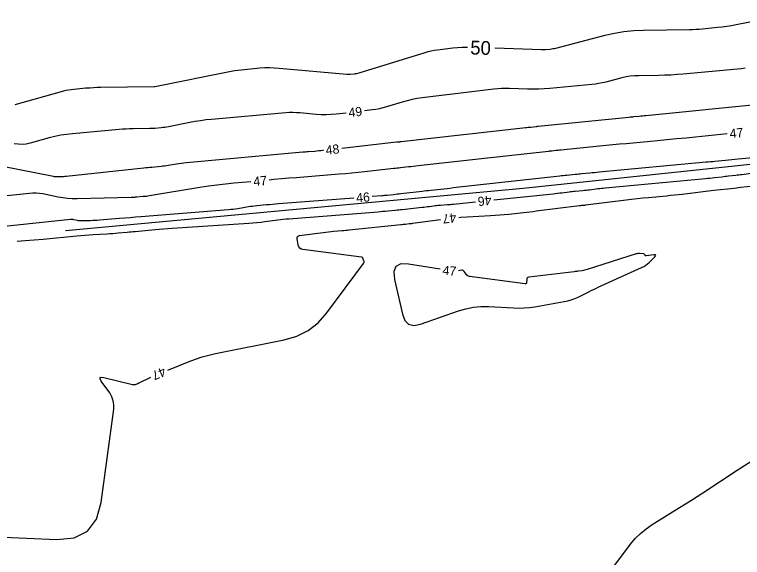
# Model space of a CAD drawing. Extents: x 2384780 to 2405861, y 547869 to 573706.
# Drawn here: x 2396492.9 to 2396651.1, y 552405.8 to 552523.9 of the extents above; entities that cross this region are included whole.
import ezdxf

# ---------------------------------------------------------------- set-up
doc = ezdxf.new("R2010")
doc.units = 0
for name, color, linetype in [('Old_Level_5', 7, 'Continuous'), ('Old_Level_60', 7, 'Continuous'), ('Old_Level_61', 7, 'Continuous')]:
    doc.layers.add(name, color=color, linetype=linetype)

msp = doc.modelspace()

# ---------------------------------------------------------------- linework, layer by layer
at = {"layer": 'Old_Level_5'}
msp.add_lwpolyline([(2396978.36675, 552520.44175), (2396969.428, 552520.71275), (2396914.792, 552518.002), (2396848.97, 552512.58075), (2396788.753, 552503.63525), (2396705.595, 552496.8585), (2396603.47575, 552486.01575), (2396504.046, 552476.8625)], dxfattribs=at)
at = {"layer": 'Old_Level_60'}
for points in [[(2396651.70825, 552512.2055), (2396650.88075, 552512.098), (2396650.05025, 552512.011), (2396638.2095, 552510.91575), (2396636.8855, 552510.80675), (2396635.5605, 552510.724), (2396634.23375, 552510.668), (2396632.90575, 552510.63825), (2396628.5655, 552510.58475), (2396627.639, 552510.54575), (2396626.72, 552510.451), (2396625.8085, 552510.301), (2396624.9045, 552510.0955), (2396621.40625, 552509.18925), (2396620.65375, 552509.01025), (2396619.89625, 552508.86175), (2396619.13325, 552508.74375), (2396618.365, 552508.65625), (2396609.24075, 552507.801), (2396608.03525, 552507.7075), (2396606.82825, 552507.65225), (2396605.62025, 552507.63575), (2396604.41125, 552507.65775), (2396600.45975, 552507.7925), (2396599.6135, 552507.805), (2396598.769, 552507.78475), (2396597.92575, 552507.73175), (2396597.084, 552507.64575), (2396581.4965, 552505.75075), (2396580.402, 552505.593), (2396579.31775, 552505.38775), (2396578.2435, 552505.135), (2396577.17925, 552504.83425), (2396573.7195, 552503.774), (2396572.97475, 552503.564), (2396572.2225, 552503.388), (2396571.46325, 552503.24625), (2396570.69675, 552503.1385), (2396568.95025, 552502.93275)], [(2396656.10025, 552504.46975), (2396630.0945, 552501.85925), (2396629.731, 552501.82325), (2396629.36775, 552501.78775), (2396629.00425, 552501.753), (2396628.6405, 552501.719), (2396627.45275, 552501.60875), (2396627.19825, 552501.58475), (2396626.944, 552501.5605), (2396626.6895, 552501.53575), (2396626.43525, 552501.51025), (2396606.741, 552499.5295), (2396606.704, 552499.52575), (2396606.66675, 552499.52225), (2396606.62975, 552499.5185), (2396606.5925, 552499.515), (2396606.47125, 552499.50375), (2396606.44525, 552499.50125), (2396606.41925, 552499.49875), (2396606.3935, 552499.496), (2396606.3675, 552499.49325), (2396605.09025, 552499.3505), (2396604.81675, 552499.31975), (2396604.543, 552499.28925), (2396604.26925, 552499.25875), (2396603.99575, 552499.228), (2396576.944, 552496.201), (2396576.84675, 552496.19), (2396576.7495, 552496.17925), (2396576.652, 552496.16825), (2396576.55475, 552496.1575), (2396576.23675, 552496.122), (2396576.16875, 552496.11425), (2396576.1005, 552496.10675), (2396576.0325, 552496.099), (2396575.96425, 552496.0915), (2396564.0245, 552494.75525)], [(2396564.97775, 552502.465), (2396562.833, 552502.2125), (2396561.7495, 552502.11325), (2396560.66525, 552502.071), (2396559.58025, 552502.08575), (2396558.4945, 552502.15725), (2396554.94675, 552502.484), (2396554.1865, 552502.537), (2396553.42625, 552502.5555), (2396552.66575, 552502.54), (2396551.90525, 552502.49025), (2396535.72, 552501.06775), (2396534.54025, 552500.948), (2396533.36525, 552500.796), (2396532.19475, 552500.61225), (2396531.02875, 552500.3965), (2396526.4005, 552499.47475), (2396525.99875, 552499.4005), (2396525.5955, 552499.337), (2396525.1905, 552499.2845), (2396524.78425, 552499.24275), (2396523.454, 552499.12475), (2396523.16875, 552499.102), (2396522.8835, 552499.08475), (2396522.59775, 552499.07275), (2396522.31175, 552499.06625), (2396518.72075, 552499.018), (2396517.9515, 552499.00025), (2396517.183, 552498.96825), (2396516.4155, 552498.92175), (2396515.6485, 552498.8605), (2396505.557, 552497.96125), (2396504.26675, 552497.817), (2396502.98725, 552497.61475), (2396501.718, 552497.35475), (2396500.4595, 552497.03675), (2396496.365, 552495.90375), (2396495.486, 552495.7145), (2396494.60325, 552495.63225), (2396493.71725, 552495.657), (2396492.82775, 552495.789)], [(2396647.74075, 552497.9105), (2396640.9075, 552497.22475), (2396638.835, 552497.0185), (2396636.76225, 552496.8165), (2396634.689, 552496.61825), (2396632.6155, 552496.42375), (2396625.84125, 552495.79525), (2396624.38975, 552495.659), (2396622.93875, 552495.52025), (2396621.48775, 552495.3785), (2396620.037, 552495.234), (2396611.62025, 552494.3875), (2396611.35175, 552494.36075), (2396611.0835, 552494.3345), (2396610.815, 552494.30875), (2396610.5465, 552494.2835), (2396609.6695, 552494.20225), (2396609.48175, 552494.18425), (2396609.29375, 552494.1655), (2396609.106, 552494.146), (2396608.9185, 552494.1255), (2396599.68425, 552493.09325), (2396597.70525, 552492.872), (2396595.7265, 552492.65075), (2396593.74775, 552492.42925), (2396591.769, 552492.208), (2396580.6345, 552490.962), (2396580.10925, 552490.90325), (2396579.584, 552490.8445), (2396579.05875, 552490.78575), (2396578.53375, 552490.727), (2396576.818, 552490.53525), (2396576.45025, 552490.494), (2396576.08275, 552490.453), (2396575.715, 552490.41175), (2396575.3475, 552490.37075), (2396568.94725, 552489.6545), (2396567.57525, 552489.50675), (2396566.20225, 552489.3705), (2396564.828, 552489.2455), (2396563.45275, 552489.132), (2396555.8295, 552488.5345), (2396554.196, 552488.40375), (2396552.56325, 552488.26775), (2396550.93075, 552488.126), (2396549.29875, 552487.97925), (2396548.25075, 552487.883)], [(2396560.04925, 552494.3105), (2396559.9315, 552494.29725), (2396559.49775, 552494.2505), (2396559.0635, 552494.2075), (2396558.629, 552494.168), (2396558.194, 552494.132), (2396556.773, 552494.02075), (2396556.4685, 552493.99625), (2396556.164, 552493.971), (2396555.85975, 552493.9445), (2396555.5555, 552493.91725), (2396530.27675, 552491.59925), (2396529.729, 552491.544), (2396529.1825, 552491.47925), (2396528.63725, 552491.40475), (2396528.09325, 552491.32075), (2396526.31825, 552491.03), (2396525.9375, 552490.97125), (2396525.55575, 552490.91925), (2396525.17325, 552490.874), (2396524.78975, 552490.83575), (2396522.7525, 552490.6505), (2396522.316, 552490.61), (2396521.87975, 552490.5675), (2396521.4435, 552490.52325), (2396521.00775, 552490.477), (2396504.1505, 552488.656), (2396503.87925, 552488.62975), (2396503.6075, 552488.60925), (2396503.3355, 552488.5945), (2396503.063, 552488.58575), (2396502.1725, 552488.56675), (2396501.98225, 552488.56775), (2396501.79275, 552488.57925), (2396501.604, 552488.601), (2396501.4165, 552488.63325), (2396489.94875, 552490.9265)], [(2396663.69075, 552493.6875), (2396650.13, 552492.42075), (2396649.4405, 552492.35575), (2396648.75125, 552492.2895), (2396648.06225, 552492.22225), (2396647.37325, 552492.15375), (2396645.12275, 552491.92775), (2396644.6405, 552491.87975), (2396644.158, 552491.83275), (2396643.6755, 552491.7865), (2396643.193, 552491.74125), (2396619.96275, 552489.58575), (2396619.44775, 552489.5375), (2396618.9325, 552489.488), (2396618.41775, 552489.43775), (2396617.90275, 552489.3865), (2396616.221, 552489.2175), (2396615.8605, 552489.1815), (2396615.50025, 552489.14625), (2396615.1395, 552489.11175), (2396614.779, 552489.078), (2396612.95125, 552488.90825), (2396612.55975, 552488.871), (2396612.16825, 552488.832), (2396611.77725, 552488.791), (2396611.38625, 552488.74825), (2396588.25775, 552486.16275), (2396587.584, 552486.0875), (2396586.91025, 552486.01225), (2396586.2365, 552485.93675), (2396585.56275, 552485.8615), (2396583.362, 552485.61525), (2396582.89025, 552485.5625), (2396582.41875, 552485.50975), (2396581.947, 552485.457), (2396581.4755, 552485.40425), (2396576.88075, 552484.8905), (2396576.47275, 552484.845), (2396576.06475, 552484.79925), (2396575.65675, 552484.75375), (2396575.24875, 552484.708), (2396573.916, 552484.559), (2396573.63025, 552484.52825), (2396573.34425, 552484.49975), (2396573.058, 552484.47375), (2396572.77175, 552484.45), (2396570.641, 552484.283)], [(2396597.079, 552483.56675), (2396609.9435, 552484.91875), (2396610.42325, 552484.9705), (2396610.9025, 552485.0245), (2396611.38175, 552485.081), (2396611.8605, 552485.14), (2396613.42425, 552485.3365), (2396613.7595, 552485.37725), (2396614.095, 552485.41525), (2396614.43075, 552485.4505), (2396614.767, 552485.48325), (2396616.439, 552485.63825), (2396616.79725, 552485.673), (2396617.155, 552485.71075), (2396617.5125, 552485.7515), (2396617.86975, 552485.795), (2396619.68325, 552486.02425), (2396620.072, 552486.07175), (2396620.46125, 552486.116), (2396620.85075, 552486.157), (2396621.2405, 552486.19475), (2396643.02925, 552488.2165), (2396643.5295, 552488.2645), (2396644.02925, 552488.31575), (2396644.52875, 552488.36975), (2396645.028, 552488.427), (2396646.658, 552488.61925), (2396647.00725, 552488.66), (2396647.35675, 552488.7), (2396647.70625, 552488.7395), (2396648.056, 552488.778), (2396649.6355, 552488.95075), (2396649.97375, 552488.98925), (2396650.31175, 552489.03025), (2396650.64925, 552489.07375), (2396650.98675, 552489.12), (2396664.2735, 552490.99475)], [(2396544.2675, 552487.51775), (2396540.631, 552487.1845), (2396538.7755, 552486.99775), (2396536.9245, 552486.77825), (2396535.0775, 552486.526), (2396533.23475, 552486.241), (2396522.2725, 552484.44575), (2396521.9275, 552484.39275), (2396521.5815, 552484.347), (2396521.23475, 552484.30825), (2396520.88725, 552484.2765), (2396519.50075, 552484.1645), (2396519.382, 552484.155), (2396519.26325, 552484.14525), (2396519.14425, 552484.13575), (2396519.0255, 552484.12625), (2396518.63725, 552484.09475), (2396518.554, 552484.08875), (2396518.4705, 552484.08375), (2396518.38725, 552484.08025), (2396518.30375, 552484.07775), (2396506.52675, 552483.825), (2396505.487, 552483.831), (2396504.45225, 552483.8935), (2396503.42225, 552484.013), (2396502.3975, 552484.189), (2396499.05775, 552484.85675), (2396498.341, 552484.9725), (2396497.6215, 552485.03325), (2396496.8995, 552485.03925), (2396496.175, 552484.99025), (2396487.737, 552484.1015)], [(2396589.4845, 552479.76825), (2396589.89875, 552479.804), (2396591.271, 552479.89525), (2396596.37375, 552480.18425), (2396597.363, 552480.246), (2396598.35125, 552480.32), (2396599.3385, 552480.40575), (2396600.32475, 552480.5035), (2396603.54475, 552480.84175), (2396604.23475, 552480.916), (2396604.924, 552480.994), (2396605.61325, 552481.07525), (2396606.30175, 552481.16), (2396615.692, 552482.34025), (2396615.81975, 552482.35575), (2396615.9475, 552482.37025), (2396616.0755, 552482.38375), (2396616.20375, 552482.396), (2396616.62225, 552482.435), (2396616.71175, 552482.4435), (2396616.8015, 552482.453), (2396616.891, 552482.46325), (2396616.98025, 552482.474), (2396625.79375, 552483.5875), (2396627.0055, 552483.7355), (2396628.21825, 552483.8735), (2396629.43225, 552484.0015), (2396630.64725, 552484.11925), (2396634.61825, 552484.48775), (2396635.46875, 552484.56925), (2396636.319, 552484.65625), (2396637.1685, 552484.74825), (2396638.0175, 552484.84575), (2396644.8725, 552485.65375), (2396646.3415, 552485.82525), (2396647.811, 552485.99375), (2396649.28075, 552486.15925), (2396650.751, 552486.3215), (2396656.276, 552486.92575)], [(2396566.65325, 552483.9705), (2396550.2545, 552482.68525), (2396549.60775, 552482.6335), (2396548.961, 552482.57975), (2396548.3145, 552482.5235), (2396547.668, 552482.4655), (2396545.557, 552482.27175), (2396545.10525, 552482.22625), (2396544.65425, 552482.173), (2396544.2045, 552482.1115), (2396543.75575, 552482.042), (2396541.42775, 552481.66075), (2396540.9285, 552481.58425), (2396540.42775, 552481.518), (2396539.92575, 552481.46175), (2396539.4225, 552481.416), (2396520.35725, 552479.87575), (2396519.2115, 552479.78325), (2396518.06575, 552479.6905), (2396516.92, 552479.598), (2396515.77425, 552479.5055), (2396511.42475, 552479.154), (2396510.926, 552479.1175), (2396510.42675, 552479.08825), (2396509.92725, 552479.0665), (2396509.42725, 552479.052), (2396507.589, 552479.0125), (2396507.34175, 552479.014), (2396507.09575, 552479.02875), (2396506.851, 552479.05725), (2396506.6075, 552479.099), (2396505.81375, 552479.25775), (2396505.6435, 552479.28525), (2396505.4725, 552479.29975), (2396505.301, 552479.301), (2396505.12875, 552479.2895), (2396479.75225, 552476.617)], [(2396493.481, 552474.62725), (2396495.21575, 552474.74675), (2396497.17175, 552474.8995), (2396499.1265, 552475.06975), (2396506.44325, 552475.741), (2396507.34475, 552475.8205), (2396508.24675, 552475.894), (2396509.14925, 552475.96125), (2396510.05225, 552476.0225), (2396513.058, 552476.21575), (2396513.6625, 552476.2565), (2396514.267, 552476.30125), (2396514.871, 552476.35), (2396515.4745, 552476.40275), (2396517.44625, 552476.581), (2396517.86875, 552476.61925), (2396518.291, 552476.6575), (2396518.7135, 552476.69575), (2396519.136, 552476.734), (2396523.46925, 552477.126), (2396524.398, 552477.20725), (2396525.32725, 552477.2825), (2396526.25675, 552477.35225), (2396527.187, 552477.4165), (2396543.85725, 552478.51275), (2396544.7225, 552478.577), (2396545.586, 552478.65525), (2396546.44825, 552478.74775), (2396547.30925, 552478.8545), (2396550.119, 552479.2265), (2396550.7215, 552479.30225), (2396551.325, 552479.36975), (2396551.92925, 552479.42925), (2396552.53425, 552479.48075), (2396571.949, 552481.0025), (2396572.46525, 552481.0445), (2396572.98125, 552481.09025), (2396573.49675, 552481.13925), (2396574.01225, 552481.19175), (2396575.695, 552481.36875), (2396576.05575, 552481.40675), (2396576.41625, 552481.44475), (2396576.777, 552481.48275), (2396577.1375, 552481.5205), (2396581.486, 552481.978), (2396581.88175, 552482.02125), (2396582.27675, 552482.0675), (2396582.67175, 552482.11675), (2396583.066, 552482.169), (2396584.354, 552482.34475), (2396584.63025, 552482.3795), (2396584.90725, 552482.409), (2396585.1845, 552482.433), (2396585.46225, 552482.4515), (2396586.9875, 552482.53775), (2396587.314, 552482.55825), (2396587.64025, 552482.5825), (2396587.96625, 552482.611), (2396588.292, 552482.64325), (2396593.10075, 552483.1485)], [(2396526.22325, 552446.581), (2396530.873, 552448.44075), (2396532.27625, 552448.965), (2396533.69875, 552449.4235), (2396535.141, 552449.816), (2396536.60275, 552450.14275), (2396551.51925, 552453.12125), (2396554.26225, 552453.921), (2396556.72125, 552455.168), (2396558.89625, 552456.8625), (2396560.78725, 552459.00425), (2396568.75025, 552469.77425), (2396568.83025, 552469.91175), (2396568.87025, 552470.05475), (2396568.871, 552470.20325), (2396568.832, 552470.35725), (2396568.64025, 552470.8695), (2396568.58975, 552470.9675), (2396568.52025, 552471.042), (2396568.43225, 552471.0925), (2396568.3255, 552471.1195), (2396555.58975, 552472.77875), (2396555.20375, 552472.8815), (2396554.9085, 552473.07775), (2396554.70375, 552473.36725), (2396554.5895, 552473.75), (2396554.36475, 552475.15325), (2396554.36025, 552475.42125), (2396554.44325, 552475.62425), (2396554.614, 552475.76175), (2396554.872, 552475.8345), (2396560.0255, 552476.51675), (2396560.5845, 552476.58675), (2396561.144, 552476.6495), (2396561.7045, 552476.70475), (2396562.26575, 552476.7525), (2396564.1005, 552476.89625), (2396564.4935, 552476.9285), (2396564.88625, 552476.96325), (2396565.27875, 552477.0005), (2396565.671, 552477.0405), (2396576.844, 552478.216), (2396577.1015, 552478.24325), (2396577.35925, 552478.27025), (2396577.61675, 552478.2975), (2396577.8745, 552478.3245), (2396578.716, 552478.413), (2396578.89625, 552478.43275), (2396579.0765, 552478.45375), (2396579.25625, 552478.47625), (2396579.436, 552478.5), (2396585.50925, 552479.3285)], [(2396581.1165, 552456.56775), (2396589.43375, 552459.44925), (2396591.01875, 552459.91525), (2396592.62575, 552460.22275), (2396594.2555, 552460.37225), (2396595.90725, 552460.363), (2396601.34, 552460.075), (2396602.50225, 552460.046), (2396603.6605, 552460.0825), (2396604.81475, 552460.18475), (2396605.965, 552460.3525), (2396612.353, 552461.468), (2396613.13525, 552461.63325), (2396613.9, 552461.85225), (2396614.64725, 552462.1255), (2396615.37675, 552462.45275), (2396617.73125, 552463.6095), (2396618.23675, 552463.8555), (2396618.744, 552464.09775), (2396619.253, 552464.33625), (2396619.764, 552464.57075), (2396629.179, 552468.85075), (2396629.63475, 552469.082), (2396630.06525, 552469.35025), (2396630.4705, 552469.65525), (2396630.85025, 552469.99725), (2396632.05, 552471.17425), (2396632.23, 552471.39025), (2396632.2565, 552471.53325), (2396632.129, 552471.6035), (2396631.848, 552471.601), (2396630.15425, 552471.4165), (2396630.08325, 552471.41725), (2396630.02075, 552471.43575), (2396629.9665, 552471.47175), (2396629.9205, 552471.52575), (2396629.7835, 552471.7305), (2396629.75125, 552471.7695), (2396629.71325, 552471.79875), (2396629.6695, 552471.818), (2396629.61975, 552471.8275), (2396628.72975, 552471.906), (2396628.54025, 552471.9135), (2396628.35275, 552471.90225), (2396628.16725, 552471.87225), (2396627.98375, 552471.8235), (2396617.34725, 552468.43425), (2396617.07775, 552468.3545), (2396616.806, 552468.28625), (2396616.53125, 552468.22925), (2396616.25425, 552468.1835), (2396615.3445, 552468.05325), (2396615.1495, 552468.026), (2396614.95425, 552467.99975), (2396614.759, 552467.9745), (2396614.5635, 552467.9505), (2396604.65525, 552466.763), (2396604.4705, 552466.71475), (2396604.335, 552466.62), (2396604.249, 552466.479), (2396604.2125, 552466.2915), (2396604.17375, 552465.60375), (2396604.148, 552465.477), (2396604.088, 552465.39225), (2396603.9935, 552465.349), (2396603.86425, 552465.3475), (2396591.816, 552466.939), (2396591.5905, 552466.991), (2396591.3905, 552467.08425), (2396591.2155, 552467.219), (2396591.0655, 552467.395), (2396590.61675, 552468.03775), (2396590.512, 552468.155), (2396590.3895, 552468.2315), (2396590.24975, 552468.26725), (2396590.0925, 552468.26225), (2396589.374, 552468.1525)], [(2396585.416, 552468.4995), (2396578.5675, 552469.60925), (2396576.86675, 552469.64625), (2396575.783, 552469.10625), (2396575.31625, 552467.989), (2396575.4665, 552466.2945), (2396577.2185, 552458.7225), (2396577.7435, 552457.37075), (2396578.56825, 552456.56125), (2396579.6925, 552456.2935), (2396581.1165, 552456.56775)], [(2396482.3115, 552410.59675), (2396502.126, 552409.7465), (2396505.912, 552410.1135), (2396508.77825, 552411.57925), (2396510.725, 552414.14325), (2396511.75175, 552417.806), (2396514.48025, 552438.0735), (2396514.5235, 552439.01575), (2396514.3945, 552439.9155), (2396514.093, 552440.773), (2396513.619, 552441.58825), (2396511.789, 552444.18275), (2396511.5285, 552444.64875), (2396511.531, 552444.935), (2396511.79675, 552445.04125), (2396512.3255, 552444.96775), (2396518.54, 552443.4305), (2396518.704, 552443.40225), (2396518.86675, 552443.39875), (2396519.028, 552443.4205), (2396519.18775, 552443.46675), (2396519.70775, 552443.65925), (2396519.8185, 552443.702), (2396519.928, 552443.74725), (2396520.03625, 552443.79575), (2396520.1435, 552443.84675), (2396522.40125, 552444.96175), (2396522.5385, 552445.02775)], [(2396622.27125, 552402.7355), (2396626.78925, 552408.71275), (2396627.807, 552409.939), (2396628.92425, 552411.056), (2396630.141, 552412.06375), (2396631.45725, 552412.96225), (2396637.43725, 552416.6565), (2396638.7155, 552417.453), (2396639.987, 552418.25975), (2396641.25225, 552419.0765), (2396642.51125, 552419.9035), (2396649.915, 552424.80925), (2396651.5125, 552425.8425), (2396653.1315, 552426.8395), (2396654.77225, 552427.8005), (2396656.43475, 552428.7255), (2396657.33725, 552429.2145)]]:
    msp.add_lwpolyline(points, dxfattribs=at)
at = {"layer": 'Old_Level_61'}
for points in [[(2396661.3275, 552523.874), (2396649.708, 552521.63125), (2396648.7095, 552521.45), (2396647.7075, 552521.291), (2396646.7025, 552521.154), (2396645.694, 552521.03925), (2396642.39475, 552520.701), (2396641.68725, 552520.6365), (2396640.97875, 552520.58775), (2396640.2695, 552520.55525), (2396639.55925, 552520.5385), (2396629.59225, 552520.4155), (2396627.465, 552520.3255), (2396625.35475, 552520.10825), (2396623.2615, 552519.76375), (2396621.18525, 552519.29175), (2396610.47675, 552516.51775), (2396610.1815, 552516.4475), (2396609.884, 552516.38925), (2396609.5845, 552516.34275), (2396609.28275, 552516.3085), (2396608.29375, 552516.21575), (2396608.08175, 552516.19925), (2396607.86975, 552516.18975), (2396607.65725, 552516.18675), (2396607.44475, 552516.1905), (2396597.32875, 552516.53575)], [(2396591.33175, 552516.72275), (2396591.22225, 552516.72425), (2396590.2025, 552516.69975), (2396589.18475, 552516.63575), (2396588.1685, 552516.532), (2396584.85175, 552516.12875), (2396584.14425, 552516.027), (2396583.44325, 552515.89425), (2396582.749, 552515.73075), (2396582.061, 552515.5365), (2396567.72925, 552511.145), (2396567.47875, 552511.07425), (2396567.2255, 552511.015), (2396566.97, 552510.96725), (2396566.71225, 552510.931), (2396565.86575, 552510.83125), (2396565.68425, 552510.81475), (2396565.50275, 552510.80775), (2396565.321, 552510.81), (2396565.13925, 552510.822), (2396550.41825, 552512.1775), (2396549.381, 552512.24975), (2396548.344, 552512.27525), (2396547.30675, 552512.254), (2396546.2695, 552512.18625), (2396542.88075, 552511.88825), (2396542.156, 552511.81475), (2396541.434, 552511.7215), (2396540.715, 552511.6085), (2396539.9985, 552511.476), (2396523.395, 552508.16925), (2396523.3855, 552508.1675), (2396523.376, 552508.166), (2396523.3665, 552508.16475), (2396523.357, 552508.164), (2396523.32575, 552508.161), (2396523.31925, 552508.1605), (2396523.3125, 552508.16025), (2396523.30575, 552508.16), (2396523.299, 552508.15975), (2396511.71175, 552508.0035), (2396510.896, 552507.985), (2396510.08125, 552507.951), (2396509.26725, 552507.9015), (2396508.45425, 552507.83675), (2396505.799, 552507.60025), (2396505.23225, 552507.53675), (2396504.67025, 552507.448), (2396504.11275, 552507.33375), (2396503.56, 552507.194), (2396493.0085, 552504.27425)]]:
    msp.add_lwpolyline(points, dxfattribs=at)

# ---------------------------------------------------------------- texts
at = {"layer": 'Old_Level_60'}
for s, rotation, p in [('49', 6.7158333, (2396565.61075, 552501.5325)), ('47', 5.7162917, (2396648.4045, 552496.9725)), ('48', 6.3847778, (2396560.65375, 552493.372)), ('47', 5.2391833, (2396544.9235, 552486.57375)), ('46', 4.48135, (2396567.2495, 552483.01425)), ('46', 185.9999417, (2396596.4575, 552484.507)), ('47', 186.3119528, (2396588.80825, 552480.72725)), ('47', 354.9900139, (2396585.8755, 552467.3085)), ('47', 202.8569028, (2396525.29825, 552447.3165))]:
    msp.add_text(s, height=2, rotation=rotation, dxfattribs=at).set_placement(p)
at = {"layer": 'Old_Level_61'}
msp.add_text('50', height=3, rotation=358.2141889, dxfattribs=at).set_placement((2396591.92275, 552515.2125))

doc.saveas('drawing.dxf')
